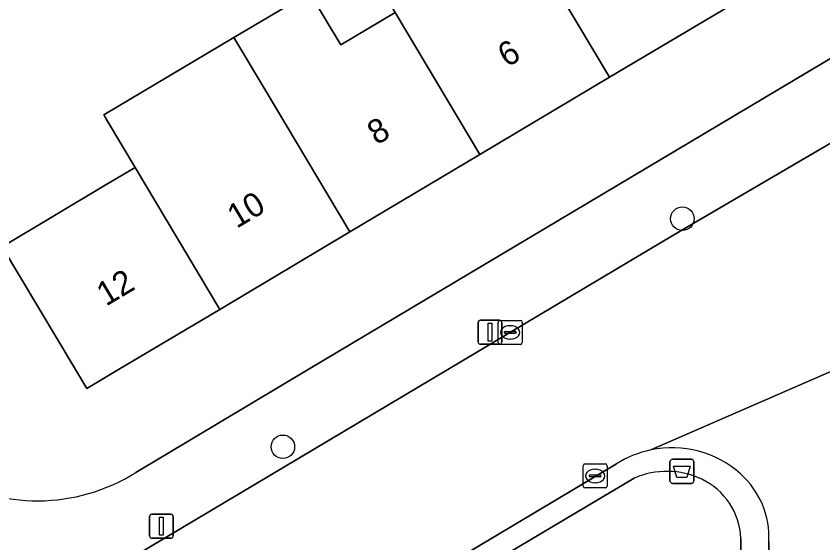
# Model space of a CAD drawing. Extents: x 159217 to 160349, y 381246 to 382172.
# Drawn here: x 160195.33 to 160228.93, y 381992.78 to 382014.73 of the extents above; entities that cross this region are included whole.
import ezdxf

# ---------------------------------------------------------------- set-up
doc = ezdxf.new("R2010")
doc.units = 0
for name, color, linetype in [('IMGEO_Afvalbak', 7, 'Continuous'), ('IMGEO_Boom', 7, 'Continuous'), ('IMGEO_Erf', 7, 'Continuous'), ('IMGEO_Groenvoorziening', 7, 'Continuous'), ('IMGEO_Kolk', 7, 'Continuous'), ('IMGEO_Lichtmast', 7, 'Continuous'), ('IMGEO_Pand', 7, 'Continuous'), ('IMGEO_Pand_nummerreeks', 7, 'Continuous'), ('IMGEO_Rijbaan_lokaal_open', 7, 'Continuous'), ('IMGEO_Voetpad_open', 7, 'Continuous')]:
    doc.layers.add(name, color=color, linetype=linetype)

msp = doc.modelspace()

# ---------------------------------------------------------------- linework, layer by layer
at = {"layer": 'IMGEO_Afvalbak'}
for p, q in [((160222.662, 381996.263), (160223.452, 381996.263)), ((160223.452, 381996.263), (160222.662, 381996.263)), ((160222.562, 381995.363), (160222.562, 381996.163)), ((160222.562, 381996.163), (160222.562, 381995.363)), ((160223.552, 381996.163), (160223.552, 381995.363)), ((160223.552, 381995.363), (160223.552, 381996.163)), ((160223.452, 381995.263), (160222.662, 381995.263)), ((160222.662, 381995.263), (160223.452, 381995.263))]:
    msp.add_line(p, q, dxfattribs=at)
msp.add_lwpolyline([(160222.705, 381995.977), (160223.409, 381995.977), (160223.26, 381995.507), (160222.854, 381995.507), (160222.705, 381995.977)], dxfattribs=at)
for centre, start, end in [((160222.662, 381996.163), 90, 180), ((160222.662, 381996.163), 90, 180), ((160223.452, 381996.163), 0, 90), ((160223.452, 381996.163), 360, 90), ((160222.662, 381995.363), 180, 270), ((160222.662, 381995.363), 180, 270), ((160223.452, 381995.363), 270, 0), ((160223.452, 381995.363), 270, 0)]:
    msp.add_arc(centre, 0.1, start, end, dxfattribs=at)
at = {"layer": 'IMGEO_Boom'}
for centre in [(160223.079, 382006.288), (160206.437, 381996.785)]:
    msp.add_circle(centre, 0.489, dxfattribs=at)
at = {"layer": 'IMGEO_Erf'}
for points in [[(160233.929, 382018.543), (160233.082, 382019.946), (160225.46, 382015.406), (160220.047, 382012.182), (160214.635, 382008.958), (160209.222, 382005.734), (160203.81, 382002.51), (160199.595, 382000), (160198.272, 381999.212), (160197.801, 382000), (160194.739, 382005.121), (160199.034, 382007.682), (160200.285, 382008.428), (160199.136, 382010.356), (160199.038, 382010.521), (160198.981, 382010.617), (160204.393, 382013.84), (160207.546, 382015.718), (160208.848, 382013.532), (160211.108, 382014.879), (160209.911, 382016.888), (160215.324, 382020.112), (160216.519, 382018.105), (160221.931, 382021.33)], [(160200.308, 381995.717), (160207.493, 382000), (160233.231, 382015.343)]]:
    msp.add_lwpolyline(points, dxfattribs=at)
msp.add_arc((160196.232, 382002.153), 7.618, 238.008, 302.3452, dxfattribs=at)
at = {"layer": 'IMGEO_Groenvoorziening'}
for points in [[(160221.072, 381995.48), (160206.565, 381986.859)], [(160225.272, 381973.508), (160225.508, 381992.97)]]:
    msp.add_lwpolyline(points, dxfattribs=at)
for centre, radius, start, end in [((160222.428, 381992.36), 3.402, 64.6321, 113.4949), ((160222.677, 381992.873), 2.832, 1.9727, 64.7394)]:
    msp.add_arc(centre, radius, start, end, dxfattribs=at)
at = {"layer": 'IMGEO_Kolk'}
for p, q in [((160215.407, 382001.125), (160215.407, 382001.977)), ((160215.482, 382002.051), (160216.334, 382002.051)), ((160216.408, 382001.977), (160216.408, 382001.125)), ((160215.709, 382001.594), (160216.107, 382001.594)), ((160215.895, 382001.831), (160215.92, 382001.831)), ((160215.666, 382001.545), (160215.666, 382001.557)), ((160216.104, 382001.508), (160215.706, 382001.508)), ((160215.918, 382001.271), (160215.893, 382001.271)), ((160216.15, 382001.557), (160216.15, 382001.545)), ((160216.334, 382001.051), (160215.482, 382001.051)), ((160218.944, 381995.144), (160218.944, 381995.996)), ((160219.019, 381996.07), (160219.871, 381996.07)), ((160219.945, 381995.996), (160219.945, 381995.144)), ((160219.203, 381995.564), (160219.203, 381995.576)), ((160219.641, 381995.527), (160219.243, 381995.527)), ((160219.246, 381995.613), (160219.644, 381995.613)), ((160219.432, 381995.85), (160219.457, 381995.85)), ((160219.687, 381995.576), (160219.687, 381995.564)), ((160219.455, 381995.29), (160219.43, 381995.29)), ((160219.871, 381995.07), (160219.019, 381995.07))]:
    msp.add_line(p, q, dxfattribs=at)
for points in [[(160215.407, 382001.125), (160215.407, 382001.977)], [(160215.482, 382002.051), (160216.334, 382002.051)], [(160216.408, 382001.977), (160216.408, 382001.125)], [(160216.334, 382001.051), (160215.482, 382001.051)], [(160218.944, 381995.144), (160218.944, 381995.996)], [(160219.019, 381996.07), (160219.871, 381996.07)], [(160219.945, 381995.996), (160219.945, 381995.144)], [(160219.871, 381995.07), (160219.019, 381995.07)]]:
    msp.add_lwpolyline(points, dxfattribs=at)
for centre, radius, start, end in [((160215.484, 382001.975), 0.0765, 91.552, 178.448), ((160215.484, 382001.975), 0.0765, 91.552, 178.448), ((160216.332, 382001.975), 0.0765, 1.552, 88.448), ((160216.332, 382001.975), 0.0765, 1.552, 88.448), ((160215.706, 382001.554), 0.0403, 85.8775, 175.7526), ((160216.111, 382001.556), 0.0386, 1.7309, 96.639), ((160215.703, 382001.544), 0.0366, 178.938, 274.7102), ((160216.107, 382001.551), 0.043, 264.8664, 352.4533), ((160215.484, 382001.127), 0.0765, 181.552, 268.448), ((160215.484, 382001.127), 0.0765, 181.552, 268.448), ((160216.332, 382001.127), 0.0765, 271.552, 358.448), ((160216.332, 382001.127), 0.0765, 271.552, 358.448), ((160219.021, 381995.994), 0.0765, 91.552, 178.448), ((160219.021, 381995.994), 0.0765, 91.552, 178.448), ((160219.869, 381995.994), 0.0765, 1.552, 88.448), ((160219.869, 381995.994), 0.0765, 1.552, 88.448), ((160219.243, 381995.573), 0.0403, 85.8775, 175.7526), ((160219.24, 381995.563), 0.0366, 178.938, 274.7102), ((160219.644, 381995.57), 0.043, 264.8664, 352.4533), ((160219.648, 381995.575), 0.0386, 1.7309, 96.639), ((160219.021, 381995.146), 0.0765, 181.552, 268.448), ((160219.021, 381995.146), 0.0765, 181.552, 268.448), ((160219.869, 381995.146), 0.0765, 271.552, 358.448), ((160219.869, 381995.146), 0.0765, 271.552, 358.448)]:
    msp.add_arc(centre, radius, start, end, dxfattribs=at)
for centre, major_axis, ratio, start_param, end_param in [((160215.894, 382001.551), (-0.387, 0.002), 0.722429, 4.712389, 7.853982), ((160215.919, 382001.551), (-0.39, 0.002), 0.717154, 1.570796, 4.712389), ((160219.431, 381995.57), (-0.387, 0.002), 0.722429, 4.712389, 7.853982), ((160219.456, 381995.57), (-0.39, 0.002), 0.717154, 1.570796, 4.712389)]:
    msp.add_ellipse(centre, major_axis=major_axis, ratio=ratio, start_param=start_param, end_param=end_param, dxfattribs=at)
at = {"layer": 'IMGEO_Lichtmast'}
for p, q in [((160214.568, 382001.157), (160214.568, 382001.957)), ((160214.568, 382001.957), (160214.568, 382001.157)), ((160214.668, 382002.057), (160215.458, 382002.057)), ((160215.458, 382002.057), (160214.668, 382002.057)), ((160215.558, 382001.957), (160215.558, 382001.157)), ((160215.558, 382001.157), (160215.558, 382001.957)), ((160215.458, 382001.057), (160214.668, 382001.057)), ((160214.668, 382001.057), (160215.458, 382001.057)), ((160200.883, 381993.076), (160200.883, 381993.876)), ((160200.883, 381993.876), (160200.883, 381993.076)), ((160200.983, 381993.976), (160201.773, 381993.976)), ((160201.773, 381993.976), (160200.983, 381993.976)), ((160201.873, 381993.876), (160201.873, 381993.076)), ((160201.873, 381993.076), (160201.873, 381993.876)), ((160201.773, 381992.976), (160200.983, 381992.976)), ((160200.983, 381992.976), (160201.773, 381992.976))]:
    msp.add_line(p, q, dxfattribs=at)
for points in [[(160214.988, 382001.932), (160215.138, 382001.932), (160215.138, 382001.182), (160214.988, 382001.182), (160214.988, 382001.932)], [(160201.303, 381993.851), (160201.453, 381993.851), (160201.453, 381993.101), (160201.303, 381993.101), (160201.303, 381993.851)]]:
    msp.add_lwpolyline(points, dxfattribs=at)
for centre, start, end in [((160214.668, 382001.957), 90, 180), ((160214.668, 382001.957), 90, 180), ((160215.458, 382001.957), 0, 90), ((160215.458, 382001.957), 360, 90), ((160214.668, 382001.157), 180, 270), ((160214.668, 382001.157), 180, 270), ((160215.458, 382001.157), 270, 0), ((160215.458, 382001.157), 270, 0), ((160200.983, 381993.876), 90, 180), ((160200.983, 381993.876), 90, 180), ((160201.773, 381993.876), 0, 90), ((160201.773, 381993.876), 360, 90), ((160200.983, 381993.076), 180, 270), ((160200.983, 381993.076), 180, 270), ((160201.773, 381993.076), 270, 0), ((160201.773, 381993.076), 270, 0)]:
    msp.add_arc(centre, 0.1, start, end, dxfattribs=at)
at = {"layer": 'IMGEO_Pand'}
for points in [[(160225.46, 382015.406), (160221.931, 382021.33), (160216.519, 382018.105), (160220.047, 382012.182)], [(160216.519, 382018.105), (160215.324, 382020.112), (160209.911, 382016.888), (160211.108, 382014.879), (160214.635, 382008.958), (160220.047, 382012.182)], [(160209.222, 382005.734), (160214.635, 382008.958), (160211.108, 382014.879), (160208.848, 382013.532), (160207.546, 382015.718), (160204.393, 382013.84), (160205.696, 382011.653)], [(160204.393, 382013.84), (160198.981, 382010.617), (160199.038, 382010.521), (160199.136, 382010.356), (160200.285, 382008.428), (160203.81, 382002.51), (160209.222, 382005.734), (160205.696, 382011.653)], [(160200.285, 382008.428), (160199.034, 382007.682), (160194.739, 382005.121), (160197.801, 382000), (160198.272, 381999.212), (160199.595, 382000), (160203.81, 382002.51)]]:
    msp.add_lwpolyline(points, close=True, dxfattribs=at)
at = {"layer": 'IMGEO_Rijbaan_lokaal_open'}
for points in [[(160232.464, 382009.692), (160231.712, 382010.896), (160231.316, 382010.643), (160223.218, 382005.903), (160222.241, 382005.321), (160213.308, 382000), (160198.41, 381991.126)], [(160231.841, 382001.047), (160221.766, 381996.654)], [(160221.766, 381996.654), (160231.841, 382001.047)], [(160206.186, 381987.635), (160220.338, 381996.079)], [(160226.683, 381992.824), (160226.401, 381973.351), (160226.081, 381951.515), (160225.969, 381948.879), (160225.907, 381945.855), (160225.507, 381933.771), (160224.887, 381917.122), (160224.877, 381916.881), (160224.789, 381914.75), (160223.754, 381897.935), (160223.75, 381897.862), (160223.266, 381893.321), (160223.208, 381893.118), (160223.147, 381892.916), (160218.838, 381866.161)]]:
    msp.add_lwpolyline(points, dxfattribs=at)
for centre, radius, start, end in [((160222.63, 381992.447), 4.294, 101.6074, 122.258), ((160222.641, 381992.427), 4.317, 48.5409, 101.6956), ((160223.106, 381992.998), 3.581, 357.2173, 48.074)]:
    msp.add_arc(centre, radius, start, end, dxfattribs=at)
at = {"layer": 'IMGEO_Voetpad_open'}
for points in [[(160236.506, 382017.278), (160233.231, 382015.343), (160207.493, 382000), (160200.308, 381995.717)], [(160198.41, 381991.126), (160213.308, 382000), (160222.241, 382005.321), (160223.218, 382005.903), (160231.316, 382010.643), (160231.712, 382010.896), (160232.464, 382009.692)], [(160220.338, 381996.079), (160206.186, 381987.635)], [(160206.565, 381986.859), (160221.072, 381995.48)], [(160225.508, 381992.97), (160225.272, 381973.508)], [(160226.401, 381973.351), (160226.683, 381992.824)]]:
    msp.add_lwpolyline(points, dxfattribs=at)
for centre, radius, start, end in [((160222.63, 381992.447), 4.294, 101.6074, 122.258), ((160222.641, 381992.427), 4.317, 48.5409, 101.6956), ((160196.232, 382002.153), 7.618, 238.008, 302.3452), ((160222.428, 381992.36), 3.402, 64.6321, 113.4949), ((160223.106, 381992.998), 3.581, 357.2173, 48.074), ((160222.677, 381992.873), 2.832, 1.9727, 64.7394)]:
    msp.add_arc(centre, radius, start, end, dxfattribs=at)

# ---------------------------------------------------------------- texts
at = {"layer": 'IMGEO_Pand_nummerreeks'}
for s, rotation, p in [('6', 30.7793, (160215.777, 382012.572)), ('8', 30.7794, (160210.344, 382009.336)), ('10', 30.7793, (160204.51, 382005.861)), ('12', 30.7794, (160199.068, 382002.619))]:
    msp.add_text(s, height=1, rotation=rotation, dxfattribs=at).set_placement(p)

doc.saveas('drawing.dxf')
